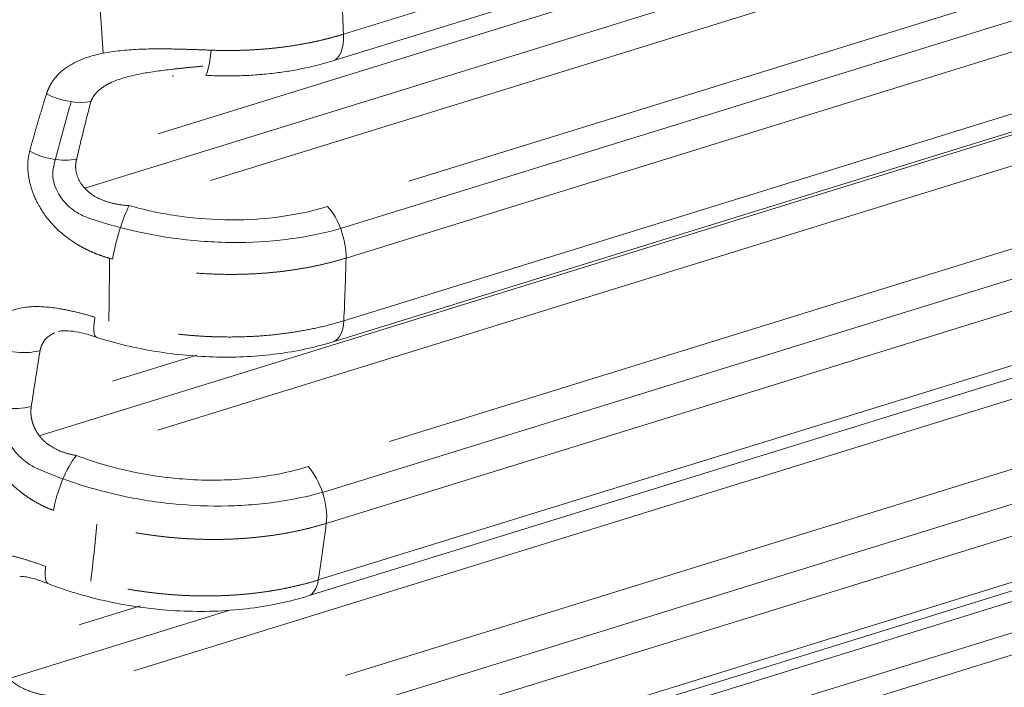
# Model space of a CAD drawing. Header units: millimetres. Extents: x 25069 to 61396, y 8621 to 21558.
# Tile 690 of 700: x 60589 to 60624, y 15395 to 15419. Entities that reach past the tile are written whole.
import ezdxf

# ---------------------------------------------------------------- set-up
doc = ezdxf.new("R2010")
doc.units = ezdxf.units.MM
doc.layers.add('10', color=7, linetype='Continuous')

msp = doc.modelspace()

# ---------------------------------------------------------------- linework, layer by layer
at = {"layer": '10', "color": 7, "linetype": 'Continuous', "lineweight": 20}
for p, q in [((60600.16, 15417.346), (60679.309, 15441.84)), ((60600.535, 15418.287), (60676.494, 15441.794)), ((60591.415, 15412.858), (60677.477, 15439.491)), ((60594, 15414.78), (60674.59, 15439.72)), ((60674.891, 15437.592), (60595.844, 15413.13)), ((60600.434, 15411.435), (60678.943, 15435.731)), ((60602.838, 15413.103), (60675.822, 15435.689)), ((60676.145, 15433.766), (60600.625, 15410.396)), ((60600.171, 15407.444), (60678.805, 15431.778)), ((60600.545, 15408.187), (60675.98, 15431.531)), ((60676.26, 15430.886), (60589.813, 15404.134)), ((60673.674, 15428.988), (60593.987, 15404.328)), ((60599.797, 15402.134), (60678.059, 15426.353)), ((60602.155, 15403.934), (60674.916, 15426.45)), ((60675.22, 15424.343), (60599.928, 15401.043)), ((60599.289, 15398.485), (60677.784, 15422.776)), ((60599.646, 15399.048), (60674.938, 15422.348)), ((60672.458, 15420.383), (60593.15, 15395.841)), ((60598.606, 15393.828), (60676.669, 15417.986)), ((60600.603, 15395.684), (60673.505, 15418.244)), ((60594.549, 15416.82), (60594.499, 15416.804)), ((60673.78, 15415.972), (60598.346, 15392.628)), ((60597.539, 15390.445), (60676.257, 15414.805)), ((60597.861, 15390.848), (60673.381, 15414.218)), ((60588.572, 15387.294), (60673.827, 15413.678)), ((60671.241, 15411.779), (60594.19, 15387.934)), ((60598.16, 15388.378), (60671.575, 15411.097)), ((60592.397, 15406.056), (60595.36, 15406.973)), ((60588.747, 15395.576), (60596.496, 15397.974)), ((60591.216, 15397.463), (60593.383, 15398.133))]:
    msp.add_line(p, q, dxfattribs=at)
for centre, major_axis, ratio, start_param, end_param in [((60550.452, 15440.792), (-22.616, 73.081), 0.481571, 4.245393, 5.345419), ((60558.824, 15443.383), (-22.616, 73.081), 0.481571, 4.217913, 4.252782), ((60599.717, 15418.779), (-0.443, 1.433), 0.481571, 3.137177, 4.217913), ((60595.747, 15418.336), (0.081, 1.498), 0.110835, 3.135353, 4.296672), ((60590.829, 15416.767), (-1.45, 0.384), 0.548461, 1.168953, 2.295131), ((60590.331, 15414.743), (-1.462, 0.335), 0.568233, 1.080663, 2.276657), ((60592.812, 15411.07), (-0.402, -1.445), 0.165604, 3.812497, 5.272069), ((60599.805, 15411.042), (0.443, -1.433), 0.481571, 0.960065, 2.366793), ((60550.452, 15440.792), (-22.616, 73.081), 0.481571, 4.107223, 4.140407), ((60558.824, 15443.383), (-22.616, 73.081), 0.481571, 4.067958, 4.101657), ((60592.275, 15409.034), (0.452, 1.43), 0.208028, 2.165482, 3.144197), ((60599.727, 15408.877), (-0.443, 1.433), 0.481571, 3.140106, 4.067958), ((60589.039, 15407.985), (-1.48, 0.242), 0.602455, 0.885133, 2.239511), ((60588.727, 15406.019), (-1.483, 0.228), 0.607186, 0.855871, 2.233767), ((60590.954, 15402.267), (-0.535, -1.401), 0.275257, 3.833162, 5.394616), ((60599.122, 15401.873), (0.443, -1.433), 0.481571, 0.812664, 2.366793), ((60550.452, 15440.792), (-22.616, 73.081), 0.481571, 3.963457, 3.995921), ((60558.824, 15443.383), (-22.616, 73.081), 0.481571, 3.920922, 3.954256), ((60590.678, 15400.311), (0.535, 1.401), 0.275257, 2.271707, 3.142829), ((60598.846, 15399.918), (-0.443, 1.433), 0.481571, 3.141282, 3.920922)]:
    msp.add_ellipse(centre, major_axis=major_axis, ratio=ratio, start_param=start_param, end_param=end_param, dxfattribs=at)
for points, knots in [([(60595.866, 15417.723), (60595.882, 15417.722), (60595.913, 15417.721), (60595.96, 15417.72), (60596.007, 15417.718), (60596.053, 15417.717), (60596.1, 15417.716), (60596.147, 15417.715), (60596.193, 15417.714), (60596.24, 15417.713), (60596.287, 15417.713), (60596.333, 15417.712), (60596.38, 15417.712), (60596.426, 15417.712), (60596.473, 15417.712), (60596.519, 15417.712), (60596.565, 15417.712), (60596.612, 15417.712), (60596.658, 15417.713), (60596.704, 15417.714), (60596.75, 15417.714), (60596.797, 15417.715), (60596.843, 15417.716), (60596.889, 15417.717), (60596.935, 15417.719), (60596.981, 15417.72), (60597.027, 15417.722), (60597.073, 15417.723), (60597.118, 15417.725), (60597.164, 15417.727), (60597.21, 15417.729), (60597.255, 15417.731), (60597.301, 15417.734), (60597.347, 15417.736), (60597.392, 15417.739), (60597.438, 15417.742), (60597.483, 15417.744), (60597.528, 15417.747), (60597.573, 15417.751), (60597.619, 15417.754), (60597.664, 15417.757), (60597.709, 15417.761), (60597.754, 15417.764), (60597.799, 15417.768), (60597.844, 15417.772), (60597.888, 15417.776), (60597.933, 15417.78), (60597.978, 15417.785), (60598.022, 15417.789), (60598.067, 15417.794), (60598.111, 15417.798), (60598.156, 15417.803), (60598.2, 15417.808), (60598.244, 15417.813), (60598.288, 15417.818), (60598.333, 15417.824), (60598.377, 15417.829), (60598.42, 15417.835), (60598.464, 15417.841), (60598.508, 15417.846), (60598.552, 15417.852), (60598.595, 15417.859), (60598.639, 15417.865), (60598.682, 15417.871), (60598.726, 15417.878), (60598.769, 15417.884), (60598.812, 15417.891), (60598.855, 15417.898), (60598.898, 15417.905), (60598.941, 15417.912), (60598.984, 15417.919), (60599.026, 15417.927), (60599.069, 15417.934), (60599.112, 15417.942), (60599.154, 15417.95), (60599.196, 15417.958), (60599.239, 15417.966), (60599.281, 15417.974), (60599.323, 15417.982), (60599.365, 15417.99), (60599.407, 15417.999), (60599.448, 15418.008), (60599.49, 15418.016), (60599.532, 15418.025), (60599.573, 15418.034), (60599.614, 15418.043), (60599.656, 15418.053), (60599.697, 15418.062), (60599.738, 15418.072), (60599.779, 15418.081), (60599.819, 15418.091), (60599.86, 15418.101), (60599.901, 15418.111), (60599.941, 15418.121), (60599.982, 15418.131), (60600.022, 15418.142), (60600.062, 15418.152), (60600.102, 15418.163), (60600.142, 15418.173), (60600.182, 15418.184), (60600.221, 15418.195), (60600.261, 15418.206), (60600.3, 15418.217), (60600.34, 15418.229), (60600.379, 15418.24), (60600.418, 15418.252), (60600.457, 15418.263), (60600.496, 15418.275), (60600.522, 15418.283), (60600.535, 15418.287)], [0, 0, 0, 0, 0.00945, 0.018899, 0.028344, 0.037788, 0.047229, 0.056668, 0.066104, 0.075538, 0.08497, 0.0944, 0.103828, 0.113253, 0.122676, 0.132096, 0.141515, 0.150931, 0.160345, 0.169757, 0.179167, 0.188574, 0.19798, 0.207383, 0.216784, 0.226183, 0.23558, 0.244975, 0.254367, 0.263758, 0.273146, 0.282533, 0.291917, 0.3013, 0.31068, 0.320058, 0.329435, 0.338809, 0.348181, 0.357552, 0.36692, 0.376286, 0.385651, 0.395014, 0.404374, 0.413733, 0.42309, 0.432445, 0.441798, 0.451149, 0.460498, 0.469846, 0.479192, 0.488536, 0.497878, 0.507218, 0.516556, 0.525893, 0.535228, 0.544561, 0.553893, 0.563223, 0.572551, 0.581877, 0.591202, 0.600525, 0.609846, 0.619166, 0.628484, 0.6378, 0.647115, 0.656428, 0.66574, 0.67505, 0.684359, 0.693665, 0.702971, 0.712275, 0.721577, 0.730878, 0.740177, 0.749475, 0.758771, 0.768066, 0.77736, 0.786652, 0.795942, 0.805231, 0.814519, 0.823805, 0.83309, 0.842374, 0.851656, 0.860937, 0.870217, 0.879495, 0.888772, 0.898048, 0.907323, 0.916596, 0.925868, 0.935139, 0.944408, 0.953676, 0.962943, 0.972209, 0.981474, 0.990738, 1, 1, 1, 1]), ([(60590.068, 15416.185), (60590.071, 15416.192), (60590.075, 15416.205), (60590.081, 15416.224), (60590.088, 15416.243), (60590.095, 15416.262), (60590.102, 15416.281), (60590.109, 15416.3), (60590.117, 15416.319), (60590.125, 15416.337), (60590.132, 15416.356), (60590.141, 15416.374), (60590.149, 15416.392), (60590.158, 15416.411), (60590.166, 15416.429), (60590.175, 15416.446), (60590.185, 15416.464), (60590.194, 15416.482), (60590.204, 15416.499), (60590.213, 15416.517), (60590.224, 15416.534), (60590.234, 15416.552), (60590.244, 15416.569), (60590.255, 15416.586), (60590.266, 15416.603), (60590.277, 15416.619), (60590.288, 15416.636), (60590.3, 15416.653), (60590.312, 15416.669), (60590.324, 15416.685), (60590.336, 15416.702), (60590.348, 15416.718), (60590.361, 15416.734), (60590.374, 15416.75), (60590.387, 15416.766), (60590.4, 15416.781), (60590.446, 15416.835), (60590.531, 15416.922), (60590.662, 15417.036), (60590.808, 15417.141), (60591.008, 15417.263), (60591.276, 15417.392), (60591.626, 15417.514), (60592.016, 15417.611), (60592.393, 15417.674), (60592.745, 15417.716), (60593.066, 15417.742), (60593.406, 15417.759), (60593.763, 15417.769), (60594.077, 15417.77), (60594.343, 15417.768), (60594.555, 15417.765), (60594.774, 15417.76), (60594.949, 15417.755), (60595.078, 15417.751), (60595.16, 15417.748), (60595.243, 15417.746), (60595.327, 15417.743), (60595.413, 15417.74), (60595.501, 15417.736), (60595.59, 15417.733), (60595.681, 15417.73), (60595.773, 15417.726), (60595.835, 15417.724), (60595.866, 15417.723)], [0, 0, 0, 0, 0.003538, 0.007075, 0.010612, 0.014149, 0.017687, 0.021225, 0.024766, 0.028307, 0.031851, 0.035397, 0.038947, 0.042499, 0.046055, 0.049615, 0.053179, 0.056748, 0.060322, 0.063901, 0.067486, 0.071078, 0.074676, 0.07828, 0.081892, 0.085512, 0.089139, 0.092775, 0.096419, 0.100072, 0.103734, 0.107406, 0.111088, 0.114781, 0.118484, 0.122197, 0.125922, 0.156551, 0.187622, 0.2193, 0.251739, 0.310231, 0.370971, 0.434587, 0.501633, 0.547564, 0.595412, 0.645285, 0.697284, 0.751497, 0.781124, 0.811636, 0.843044, 0.875354, 0.886801, 0.898473, 0.910371, 0.922495, 0.934845, 0.947422, 0.960225, 0.973256, 0.986514, 1, 1, 1, 1]), ([(60595.581, 15417.163), (60595.563, 15417.161), (60595.526, 15417.157), (60595.471, 15417.152), (60595.416, 15417.146), (60595.361, 15417.141), (60595.307, 15417.135), (60595.253, 15417.13), (60595.199, 15417.125), (60595.145, 15417.119), (60595.091, 15417.114), (60595.038, 15417.108), (60594.984, 15417.103), (60594.931, 15417.097), (60594.878, 15417.092), (60594.826, 15417.086), (60594.773, 15417.081), (60594.721, 15417.075), (60594.669, 15417.07), (60594.617, 15417.064), (60594.566, 15417.058), (60594.435, 15417.044), (60594.228, 15417.019), (60593.95, 15416.983), (60593.683, 15416.943), (60593.409, 15416.895), (60593.132, 15416.838), (60592.855, 15416.768), (60592.601, 15416.689), (60592.432, 15416.622), (60592.334, 15416.577), (60592.299, 15416.561), (60592.265, 15416.544), (60592.232, 15416.526), (60592.199, 15416.508), (60592.167, 15416.49), (60592.136, 15416.472), (60592.105, 15416.453), (60592.075, 15416.434), (60592.047, 15416.414), (60592.018, 15416.394), (60591.991, 15416.374), (60591.964, 15416.353), (60591.939, 15416.332), (60591.914, 15416.311), (60591.89, 15416.289), (60591.866, 15416.267), (60591.844, 15416.244), (60591.822, 15416.221), (60591.802, 15416.198), (60591.782, 15416.174), (60591.763, 15416.15), (60591.745, 15416.126), (60591.728, 15416.101), (60591.711, 15416.076), (60591.696, 15416.05), (60591.681, 15416.024), (60591.668, 15415.998), (60591.655, 15415.971), (60591.643, 15415.945), (60591.636, 15415.926), (60591.633, 15415.917)], [0, 0, 0, 0, 0.01306, 0.026055, 0.038985, 0.051851, 0.064653, 0.077392, 0.090066, 0.102677, 0.115225, 0.12771, 0.140132, 0.152492, 0.164789, 0.177024, 0.189197, 0.201309, 0.213359, 0.225348, 0.237276, 0.249144, 0.315943, 0.37977, 0.440688, 0.498766, 0.567582, 0.631963, 0.692149, 0.748431, 0.757557, 0.766593, 0.77554, 0.784401, 0.793177, 0.801872, 0.810486, 0.819023, 0.827484, 0.835872, 0.84419, 0.852439, 0.860623, 0.868744, 0.876805, 0.884808, 0.892757, 0.900654, 0.908502, 0.916304, 0.924064, 0.931783, 0.939466, 0.947116, 0.954735, 0.962327, 0.969896, 0.977444, 0.984975, 0.992493, 1, 1, 1, 1]), ([(60589.474, 15414.168), (60589.484, 15414.204), (60589.504, 15414.275), (60589.533, 15414.383), (60589.563, 15414.49), (60589.593, 15414.597), (60589.624, 15414.703), (60589.654, 15414.81), (60589.685, 15414.917), (60589.715, 15415.023), (60589.746, 15415.129), (60589.778, 15415.236), (60589.809, 15415.342), (60589.841, 15415.448), (60589.873, 15415.553), (60589.905, 15415.659), (60589.937, 15415.764), (60589.969, 15415.87), (60590.002, 15415.975), (60590.035, 15416.08), (60590.057, 15416.15), (60590.068, 15416.185)], [0, 0, 0, 0, 0.053369, 0.106654, 0.159855, 0.212973, 0.266008, 0.31896, 0.37183, 0.424619, 0.477325, 0.529951, 0.582496, 0.634961, 0.687346, 0.739651, 0.791878, 0.844025, 0.896095, 0.948086, 1, 1, 1, 1]), ([(60590.32, 15413.64), (60590.494, 15414.329), (60590.68, 15415.021), (60590.9, 15415.78), (60590.919, 15415.844), (60590.938, 15415.908)], [0, 0, 0, 0, 0.916288, 0.916288, 1, 1, 1, 1]), ([(60592.395, 15410.359), (60592.384, 15410.362), (60592.36, 15410.368), (60592.326, 15410.378), (60592.291, 15410.387), (60592.256, 15410.397), (60592.222, 15410.407), (60592.188, 15410.418), (60592.154, 15410.428), (60592.12, 15410.439), (60592.087, 15410.45), (60592.054, 15410.461), (60592.021, 15410.472), (60591.988, 15410.484), (60591.955, 15410.495), (60591.923, 15410.507), (60591.89, 15410.519), (60591.858, 15410.531), (60591.826, 15410.544), (60591.795, 15410.556), (60591.763, 15410.569), (60591.732, 15410.582), (60591.701, 15410.595), (60591.67, 15410.609), (60591.639, 15410.622), (60591.609, 15410.636), (60591.578, 15410.65), (60591.548, 15410.664), (60591.518, 15410.678), (60591.489, 15410.692), (60591.459, 15410.707), (60591.43, 15410.722), (60591.401, 15410.737), (60591.372, 15410.752), (60591.343, 15410.767), (60591.314, 15410.782), (60591.286, 15410.798), (60591.258, 15410.814), (60591.23, 15410.83), (60591.202, 15410.846), (60591.175, 15410.862), (60591.054, 15410.934), (60590.85, 15411.07), (60590.578, 15411.287), (60590.334, 15411.52), (60590.136, 15411.746), (60589.978, 15411.956), (60589.854, 15412.147), (60589.752, 15412.328), (60589.669, 15412.497), (60589.603, 15412.653), (60589.546, 15412.809), (60589.499, 15412.966), (60589.46, 15413.124), (60589.432, 15413.282), (60589.414, 15413.438), (60589.407, 15413.556), (60589.406, 15413.635), (60589.407, 15413.678), (60589.408, 15413.721), (60589.41, 15413.763), (60589.412, 15413.805), (60589.416, 15413.847), (60589.42, 15413.888), (60589.426, 15413.929), (60589.432, 15413.97), (60589.439, 15414.01), (60589.446, 15414.05), (60589.455, 15414.09), (60589.464, 15414.129), (60589.471, 15414.155), (60589.474, 15414.168)], [0, 0, 0, 0, 0.00671, 0.013393, 0.020051, 0.026683, 0.03329, 0.039871, 0.046427, 0.052959, 0.059466, 0.065948, 0.072407, 0.078841, 0.085252, 0.09164, 0.098004, 0.104346, 0.110665, 0.116961, 0.123236, 0.129488, 0.135719, 0.141928, 0.148117, 0.154284, 0.160431, 0.166558, 0.172664, 0.178751, 0.184818, 0.190866, 0.196895, 0.202906, 0.208898, 0.214872, 0.220828, 0.226767, 0.232688, 0.238592, 0.24448, 0.250352, 0.316066, 0.379328, 0.440661, 0.500638, 0.542892, 0.584343, 0.625255, 0.656976, 0.688283, 0.719322, 0.750243, 0.781764, 0.813007, 0.844146, 0.875355, 0.884266, 0.893161, 0.902041, 0.910912, 0.919778, 0.928643, 0.93751, 0.946384, 0.955269, 0.964169, 0.973089, 0.982031, 0.991, 1, 1, 1, 1]), ([(60591.134, 15413.893), (60591.133, 15413.888), (60591.13, 15413.879), (60591.126, 15413.864), (60591.122, 15413.849), (60591.118, 15413.835), (60591.115, 15413.82), (60591.112, 15413.805), (60591.109, 15413.79), (60591.106, 15413.775), (60591.104, 15413.76), (60591.102, 15413.745), (60591.1, 15413.73), (60591.098, 15413.714), (60591.097, 15413.699), (60591.096, 15413.684), (60591.095, 15413.668), (60591.094, 15413.653), (60591.094, 15413.637), (60591.094, 15413.622), (60591.094, 15413.606), (60591.094, 15413.591), (60591.095, 15413.575), (60591.096, 15413.559), (60591.097, 15413.543), (60591.101, 15413.501), (60591.111, 15413.433), (60591.135, 15413.339), (60591.167, 15413.246), (60591.22, 15413.127), (60591.305, 15412.985), (60591.435, 15412.829), (60591.592, 15412.688), (60591.724, 15412.599), (60591.816, 15412.546), (60591.86, 15412.523), (60591.905, 15412.5), (60591.952, 15412.478), (60592, 15412.457), (60592.048, 15412.437), (60592.098, 15412.417), (60592.149, 15412.399), (60592.202, 15412.382), (60592.255, 15412.365), (60592.31, 15412.35), (60592.365, 15412.335), (60592.422, 15412.321), (60592.479, 15412.309), (60592.538, 15412.297), (60592.598, 15412.286), (60592.659, 15412.277), (60592.721, 15412.268), (60592.783, 15412.26), (60592.847, 15412.253), (60592.912, 15412.248), (60592.956, 15412.245), (60592.977, 15412.243)], [0, 0, 0, 0, 0.005993, 0.011981, 0.017963, 0.02394, 0.029912, 0.035881, 0.041847, 0.04781, 0.053771, 0.05973, 0.065688, 0.071646, 0.077604, 0.083563, 0.089523, 0.095485, 0.10145, 0.107417, 0.113388, 0.119363, 0.125343, 0.131328, 0.137318, 0.143315, 0.179135, 0.214794, 0.250411, 0.28611, 0.355193, 0.42528, 0.497176, 0.571626, 0.588469, 0.605526, 0.622805, 0.64031, 0.658049, 0.676027, 0.694249, 0.71272, 0.731446, 0.750432, 0.769681, 0.789199, 0.80899, 0.829057, 0.849406, 0.870038, 0.890959, 0.912171, 0.933678, 0.955483, 0.97759, 1, 1, 1, 1]), ([(60591.559, 15411.804), (60591.417, 15411.853), (60591.279, 15411.917), (60590.958, 15412.113), (60590.785, 15412.262), (60590.574, 15412.526), (60590.513, 15412.618), (60590.411, 15412.813), (60590.369, 15412.916), (60590.282, 15413.221), (60590.273, 15413.429), (60590.316, 15413.622), (60590.318, 15413.631), (60590.32, 15413.64)], [0, 0, 0, 0, 0.183982, 0.183982, 0.451546, 0.451546, 0.585328, 0.585328, 0.719109, 0.719109, 0.986673, 0.986673, 1, 1, 1, 1]), ([(60592.977, 15412.243), (60593.27, 15412.162), (60593.566, 15412.09), (60594.164, 15411.966), (60594.467, 15411.914), (60595.379, 15411.788), (60595.982, 15411.745), (60597.181, 15411.739), (60597.78, 15411.779), (60598.914, 15411.938), (60599.456, 15412.056), (60599.971, 15412.216)], [0, 0, 0, 0, 0.125, 0.125, 0.25, 0.25, 0.5, 0.5, 0.75, 0.75, 1, 1, 1, 1]), ([(60591.559, 15411.804), (60591.852, 15411.704), (60592.152, 15411.612), (60593.093, 15411.352), (60593.736, 15411.216), (60594.714, 15411.071), (60595.042, 15411.033), (60595.702, 15410.976), (60596.035, 15410.957), (60597.017, 15410.934), (60597.659, 15410.959), (60598.6, 15411.059), (60598.911, 15411.103), (60599.52, 15411.211), (60599.816, 15411.275), (60600.214, 15411.376), (60600.324, 15411.406), (60600.433, 15411.437)], [0, 0, 0, 0, 0.102826, 0.102826, 0.316736, 0.316736, 0.423692, 0.423692, 0.530647, 0.530647, 0.744557, 0.744557, 0.851513, 0.851513, 0.958468, 0.958468, 1, 1, 1, 1]), ([(60600.625, 15410.396), (60600.611, 15410.391), (60600.583, 15410.383), (60600.54, 15410.37), (60600.498, 15410.357), (60600.455, 15410.344), (60600.412, 15410.332), (60600.369, 15410.32), (60600.326, 15410.308), (60600.283, 15410.296), (60600.24, 15410.284), (60600.196, 15410.272), (60600.153, 15410.261), (60600.109, 15410.249), (60600.065, 15410.238), (60600.021, 15410.227), (60599.977, 15410.216), (60599.933, 15410.205), (60599.888, 15410.194), (60599.844, 15410.184), (60599.799, 15410.173), (60599.755, 15410.163), (60599.71, 15410.153), (60599.665, 15410.143), (60599.62, 15410.133), (60599.574, 15410.123), (60599.529, 15410.114), (60599.484, 15410.104), (60599.438, 15410.095), (60599.392, 15410.086), (60599.347, 15410.077), (60599.301, 15410.068), (60599.255, 15410.06), (60599.209, 15410.051), (60599.162, 15410.043), (60599.116, 15410.035), (60599.07, 15410.027), (60599.023, 15410.019), (60598.976, 15410.011), (60598.93, 15410.004), (60598.883, 15409.996), (60598.836, 15409.989), (60598.789, 15409.982), (60598.742, 15409.975), (60598.694, 15409.968), (60598.647, 15409.961), (60598.6, 15409.955), (60598.552, 15409.948), (60598.505, 15409.942), (60598.457, 15409.936), (60598.409, 15409.93), (60598.361, 15409.924), (60598.313, 15409.919), (60598.265, 15409.913), (60598.217, 15409.908), (60598.169, 15409.903), (60598.12, 15409.898), (60598.072, 15409.893), (60598.024, 15409.888), (60597.975, 15409.884), (60597.926, 15409.879), (60597.878, 15409.875), (60597.829, 15409.871), (60597.78, 15409.867), (60597.731, 15409.864), (60597.682, 15409.86), (60597.633, 15409.856), (60597.584, 15409.853), (60597.535, 15409.85), (60597.485, 15409.847), (60597.436, 15409.844), (60597.387, 15409.842), (60597.337, 15409.839), (60597.288, 15409.837), (60597.238, 15409.835), (60597.188, 15409.833), (60597.139, 15409.831), (60597.089, 15409.829), (60597.039, 15409.827), (60596.989, 15409.826), (60596.939, 15409.825), (60596.889, 15409.824), (60596.839, 15409.823), (60596.789, 15409.822), (60596.739, 15409.821), (60596.689, 15409.821), (60596.625, 15409.821), (60596.548, 15409.821), (60596.458, 15409.821), (60596.367, 15409.822), (60596.276, 15409.823), (60596.185, 15409.825), (60596.093, 15409.828), (60596.002, 15409.831), (60595.91, 15409.834), (60595.819, 15409.838), (60595.727, 15409.843), (60595.635, 15409.848), (60595.542, 15409.853), (60595.45, 15409.86), (60595.388, 15409.864), (60595.356, 15409.866), (60595.355, 15409.867)], [0, 0, 0, 0, 0.008993, 0.017988, 0.026983, 0.03598, 0.044977, 0.053976, 0.062976, 0.071977, 0.080979, 0.089982, 0.098987, 0.107992, 0.116999, 0.126006, 0.135015, 0.144025, 0.153037, 0.162049, 0.171063, 0.180077, 0.189093, 0.19811, 0.207129, 0.216148, 0.225169, 0.234191, 0.243214, 0.252238, 0.261263, 0.27029, 0.279318, 0.288347, 0.297378, 0.306409, 0.315442, 0.324476, 0.333512, 0.342548, 0.351586, 0.360625, 0.369666, 0.378707, 0.38775, 0.396795, 0.40584, 0.414887, 0.423935, 0.432985, 0.442035, 0.451087, 0.460141, 0.469195, 0.478251, 0.487309, 0.496367, 0.505427, 0.514489, 0.523551, 0.532615, 0.541681, 0.550747, 0.559815, 0.568885, 0.577956, 0.587028, 0.596101, 0.605176, 0.614253, 0.62333, 0.63241, 0.64149, 0.650572, 0.659655, 0.66874, 0.677826, 0.686914, 0.696003, 0.705093, 0.714185, 0.723279, 0.732373, 0.741469, 0.750567, 0.759666, 0.768767, 0.785142, 0.801534, 0.817941, 0.834365, 0.850804, 0.867259, 0.88373, 0.900217, 0.91672, 0.933239, 0.949775, 0.966326, 0.982893, 0.999477, 1, 1, 1, 1]), ([(60587.988, 15407.448), (60587.99, 15407.454), (60587.992, 15407.467), (60587.996, 15407.486), (60587.999, 15407.504), (60588.003, 15407.523), (60588.008, 15407.541), (60588.012, 15407.559), (60588.016, 15407.577), (60588.021, 15407.595), (60588.026, 15407.613), (60588.031, 15407.631), (60588.036, 15407.648), (60588.041, 15407.666), (60588.047, 15407.683), (60588.052, 15407.7), (60588.058, 15407.717), (60588.064, 15407.734), (60588.07, 15407.751), (60588.076, 15407.768), (60588.083, 15407.784), (60588.089, 15407.801), (60588.096, 15407.817), (60588.103, 15407.833), (60588.11, 15407.849), (60588.118, 15407.865), (60588.125, 15407.881), (60588.133, 15407.896), (60588.141, 15407.912), (60588.148, 15407.927), (60588.173, 15407.973), (60588.217, 15408.046), (60588.286, 15408.141), (60588.363, 15408.229), (60588.474, 15408.333), (60588.628, 15408.444), (60588.837, 15408.547), (60589.073, 15408.621), (60589.311, 15408.663), (60589.542, 15408.683), (60589.761, 15408.687), (60589.992, 15408.677), (60590.236, 15408.654), (60590.425, 15408.627), (60590.551, 15408.607), (60590.611, 15408.596), (60590.671, 15408.585), (60590.732, 15408.574), (60590.793, 15408.562), (60590.855, 15408.549), (60590.917, 15408.536), (60590.98, 15408.522), (60591.043, 15408.507), (60591.107, 15408.492), (60591.171, 15408.477), (60591.236, 15408.46), (60591.302, 15408.444), (60591.368, 15408.426), (60591.434, 15408.408), (60591.501, 15408.39), (60591.569, 15408.371), (60591.637, 15408.351), (60591.706, 15408.331), (60591.752, 15408.317), (60591.775, 15408.31)], [0, 0, 0, 0, 0.004323, 0.008642, 0.01296, 0.017275, 0.021588, 0.0259, 0.030211, 0.034522, 0.038833, 0.043144, 0.047456, 0.05177, 0.056085, 0.060403, 0.064723, 0.069047, 0.073374, 0.077705, 0.08204, 0.08638, 0.090726, 0.095077, 0.099434, 0.103798, 0.108169, 0.112547, 0.116933, 0.121327, 0.125729, 0.15659, 0.187587, 0.218858, 0.250534, 0.311119, 0.372436, 0.435241, 0.50024, 0.548296, 0.597123, 0.64694, 0.697958, 0.750372, 0.762259, 0.774196, 0.786187, 0.798233, 0.810337, 0.822499, 0.834722, 0.847008, 0.859359, 0.871776, 0.884262, 0.896818, 0.909445, 0.922147, 0.934924, 0.947778, 0.960711, 0.973725, 0.98682, 1, 1, 1, 1]), ([(60594.715, 15407.712), (60594.719, 15407.712), (60594.74, 15407.71), (60594.775, 15407.706), (60594.823, 15407.701), (60594.87, 15407.696), (60594.917, 15407.691), (60594.964, 15407.687), (60595.011, 15407.682), (60595.058, 15407.678), (60595.105, 15407.674), (60595.152, 15407.67), (60595.199, 15407.666), (60595.246, 15407.662), (60595.293, 15407.659), (60595.34, 15407.655), (60595.386, 15407.652), (60595.433, 15407.649), (60595.48, 15407.646), (60595.527, 15407.643), (60595.574, 15407.64), (60595.62, 15407.637), (60595.667, 15407.635), (60595.714, 15407.633), (60595.76, 15407.63), (60595.807, 15407.628), (60595.853, 15407.626), (60595.9, 15407.624), (60595.946, 15407.623), (60595.992, 15407.621), (60596.039, 15407.62), (60596.085, 15407.619), (60596.131, 15407.617), (60596.178, 15407.616), (60596.224, 15407.616), (60596.288, 15407.614), (60596.369, 15407.614), (60596.469, 15407.613), (60596.568, 15407.613), (60596.667, 15407.614), (60596.766, 15407.615), (60596.864, 15407.617), (60596.963, 15407.62), (60597.061, 15407.623), (60597.159, 15407.627), (60597.257, 15407.631), (60597.354, 15407.636), (60597.451, 15407.642), (60597.548, 15407.648), (60597.645, 15407.655), (60597.742, 15407.662), (60597.838, 15407.67), (60597.934, 15407.679), (60598.029, 15407.688), (60598.125, 15407.698), (60598.22, 15407.708), (60598.314, 15407.72), (60598.408, 15407.731), (60598.502, 15407.744), (60598.596, 15407.756), (60598.689, 15407.77), (60598.782, 15407.784), (60598.874, 15407.799), (60598.966, 15407.814), (60599.058, 15407.83), (60599.149, 15407.846), (60599.24, 15407.863), (60599.33, 15407.881), (60599.42, 15407.899), (60599.51, 15407.918), (60599.599, 15407.937), (60599.687, 15407.957), (60599.775, 15407.977), (60599.863, 15407.998), (60599.95, 15408.02), (60600.037, 15408.042), (60600.123, 15408.065), (60600.208, 15408.088), (60600.293, 15408.112), (60600.378, 15408.136), (60600.462, 15408.161), (60600.518, 15408.178), (60600.545, 15408.187)], [0, 0, 0, 0, 0.002198, 0.009893, 0.017584, 0.025271, 0.032954, 0.040632, 0.048307, 0.055977, 0.063643, 0.071305, 0.078963, 0.086617, 0.094267, 0.101912, 0.109554, 0.117191, 0.124824, 0.132453, 0.140078, 0.147699, 0.155316, 0.162929, 0.170537, 0.178142, 0.185742, 0.193338, 0.200931, 0.208519, 0.216103, 0.223683, 0.231258, 0.23883, 0.246398, 0.253961, 0.270287, 0.286607, 0.302922, 0.319232, 0.335538, 0.351838, 0.368133, 0.384424, 0.40071, 0.41699, 0.433266, 0.449537, 0.465803, 0.482064, 0.498321, 0.514573, 0.53082, 0.547062, 0.563299, 0.579532, 0.59576, 0.611984, 0.628203, 0.644417, 0.660626, 0.676831, 0.693032, 0.709228, 0.725419, 0.741606, 0.757788, 0.773966, 0.79014, 0.806309, 0.822474, 0.838634, 0.85479, 0.870941, 0.887089, 0.903232, 0.91937, 0.935505, 0.951635, 0.967761, 0.983882, 1, 1, 1, 1]), ([(60590.365, 15407.763), (60590.318, 15407.744), (60590.23, 15407.7), (60590.145, 15407.641), (60590.097, 15407.6), (60590.078, 15407.582), (60590.06, 15407.565), (60590.042, 15407.546), (60590.025, 15407.527), (60590.008, 15407.508), (60589.992, 15407.487), (60589.977, 15407.466), (60589.963, 15407.445), (60589.949, 15407.423), (60589.935, 15407.4), (60589.923, 15407.376), (60589.911, 15407.352), (60589.899, 15407.327), (60589.889, 15407.302), (60589.879, 15407.276), (60589.87, 15407.249), (60589.862, 15407.221), (60589.854, 15407.193), (60589.848, 15407.165), (60589.844, 15407.145), (60589.842, 15407.135)], [0, 0, 0, 0, 0.16551, 0.33079, 0.361086, 0.391504, 0.422049, 0.452727, 0.483545, 0.514508, 0.545622, 0.576892, 0.608323, 0.639922, 0.671693, 0.703642, 0.735774, 0.768094, 0.800606, 0.833317, 0.86623, 0.89935, 0.932682, 0.966231, 1, 1, 1, 1]), ([(60590.483, 15407.805), (60590.547, 15407.823), (60590.697, 15407.846), (60591.136, 15407.806), (60591.521, 15407.71), (60591.823, 15407.603)], [0, 0, 0, 0, 0.208274, 0.441427, 1, 1, 1, 1]), ([(60591.823, 15407.603), (60592.507, 15407.388), (60593.895, 15407.057), (60596.082, 15406.853), (60598.232, 15406.969), (60599.538, 15407.25), (60600.169, 15407.443)], [0, 0, 0, 0, 0.24814, 0.497973, 0.748038, 1, 1, 1, 1]), ([(60590.318, 15401.498), (60590.307, 15401.502), (60590.286, 15401.51), (60590.254, 15401.522), (60590.222, 15401.535), (60590.191, 15401.548), (60590.16, 15401.561), (60590.129, 15401.574), (60590.098, 15401.587), (60590.067, 15401.601), (60590.037, 15401.615), (60590.007, 15401.629), (60589.977, 15401.643), (60589.947, 15401.657), (60589.917, 15401.672), (60589.887, 15401.687), (60589.858, 15401.702), (60589.829, 15401.717), (60589.8, 15401.732), (60589.771, 15401.748), (60589.742, 15401.763), (60589.714, 15401.779), (60589.685, 15401.795), (60589.657, 15401.811), (60589.629, 15401.828), (60589.602, 15401.844), (60589.574, 15401.861), (60589.546, 15401.878), (60589.519, 15401.895), (60589.492, 15401.912), (60589.465, 15401.93), (60589.439, 15401.947), (60589.412, 15401.965), (60589.386, 15401.983), (60589.359, 15402.001), (60589.333, 15402.02), (60589.307, 15402.038), (60589.282, 15402.057), (60589.256, 15402.075), (60589.231, 15402.094), (60589.206, 15402.114), (60589.099, 15402.196), (60588.918, 15402.349), (60588.679, 15402.586), (60588.464, 15402.838), (60588.291, 15403.076), (60588.152, 15403.296), (60588.044, 15403.492), (60587.93, 15403.726), (60587.82, 15403.999), (60587.74, 15404.26), (60587.691, 15404.467), (60587.661, 15404.623), (60587.64, 15404.776), (60587.629, 15404.89), (60587.624, 15404.968), (60587.623, 15405.011), (60587.621, 15405.053), (60587.621, 15405.094), (60587.621, 15405.135), (60587.622, 15405.176), (60587.623, 15405.216), (60587.625, 15405.256), (60587.628, 15405.296), (60587.631, 15405.335), (60587.635, 15405.374), (60587.639, 15405.413), (60587.645, 15405.451), (60587.649, 15405.476), (60587.651, 15405.488)], [0, 0, 0, 0, 0.006609, 0.013196, 0.019763, 0.026309, 0.032834, 0.039339, 0.045825, 0.05229, 0.058737, 0.065164, 0.071572, 0.077962, 0.084333, 0.090687, 0.097023, 0.103341, 0.109642, 0.115926, 0.122193, 0.128445, 0.13468, 0.140899, 0.147103, 0.153292, 0.159465, 0.165625, 0.17177, 0.177901, 0.184018, 0.190122, 0.196212, 0.20229, 0.208356, 0.214409, 0.22045, 0.22648, 0.232499, 0.238506, 0.244503, 0.25049, 0.315492, 0.378506, 0.44001, 0.500509, 0.542763, 0.58433, 0.625425, 0.688291, 0.750082, 0.78172, 0.813043, 0.844191, 0.875309, 0.884281, 0.893228, 0.902154, 0.911063, 0.919959, 0.928844, 0.937723, 0.946599, 0.955476, 0.964358, 0.973247, 0.982148, 0.991065, 1, 1, 1, 1]), ([(60589.53, 15405.169), (60589.53, 15405.164), (60589.528, 15405.155), (60589.526, 15405.14), (60589.524, 15405.126), (60589.522, 15405.112), (60589.521, 15405.097), (60589.52, 15405.083), (60589.518, 15405.068), (60589.517, 15405.054), (60589.517, 15405.039), (60589.516, 15405.025), (60589.516, 15405.01), (60589.515, 15404.996), (60589.515, 15404.981), (60589.516, 15404.966), (60589.516, 15404.952), (60589.516, 15404.937), (60589.517, 15404.922), (60589.518, 15404.907), (60589.519, 15404.893), (60589.52, 15404.878), (60589.521, 15404.863), (60589.523, 15404.848), (60589.525, 15404.834), (60589.526, 15404.819), (60589.528, 15404.804), (60589.531, 15404.79), (60589.533, 15404.775), (60589.535, 15404.76), (60589.538, 15404.746), (60589.541, 15404.731), (60589.544, 15404.717), (60589.547, 15404.702), (60589.55, 15404.687), (60589.554, 15404.673), (60589.558, 15404.659), (60589.561, 15404.644), (60589.565, 15404.63), (60589.569, 15404.615), (60589.574, 15404.601), (60589.578, 15404.587), (60589.583, 15404.573), (60589.587, 15404.558), (60589.592, 15404.544), (60589.597, 15404.53), (60589.602, 15404.516), (60589.607, 15404.502), (60589.613, 15404.488), (60589.618, 15404.474), (60589.624, 15404.461), (60589.63, 15404.447), (60589.636, 15404.433), (60589.642, 15404.42), (60589.648, 15404.406), (60589.654, 15404.393), (60589.661, 15404.379), (60589.668, 15404.366), (60589.674, 15404.353), (60589.681, 15404.34), (60589.688, 15404.327), (60589.695, 15404.314), (60589.703, 15404.301), (60589.71, 15404.288), (60589.718, 15404.275), (60589.725, 15404.262), (60589.733, 15404.25), (60589.741, 15404.237), (60589.749, 15404.225), (60589.757, 15404.212), (60589.765, 15404.2), (60589.773, 15404.188), (60589.782, 15404.176), (60589.79, 15404.164), (60589.799, 15404.152), (60589.808, 15404.14), (60589.817, 15404.128), (60589.826, 15404.117), (60589.835, 15404.105), (60589.844, 15404.094), (60589.854, 15404.083), (60589.863, 15404.071), (60589.873, 15404.06), (60589.882, 15404.049), (60589.892, 15404.038), (60589.902, 15404.027), (60589.918, 15404.01), (60589.94, 15403.987), (60589.97, 15403.958), (60590, 15403.929), (60590.032, 15403.901), (60590.065, 15403.874), (60590.098, 15403.848), (60590.133, 15403.822), (60590.168, 15403.796), (60590.205, 15403.772), (60590.242, 15403.748), (60590.281, 15403.724), (60590.32, 15403.702), (60590.36, 15403.68), (60590.402, 15403.659), (60590.444, 15403.639), (60590.487, 15403.619), (60590.53, 15403.6), (60590.575, 15403.583), (60590.621, 15403.565), (60590.667, 15403.549), (60590.714, 15403.534), (60590.762, 15403.519), (60590.811, 15403.505), (60590.861, 15403.492), (60590.911, 15403.48), (60590.962, 15403.469), (60591.014, 15403.458), (60591.067, 15403.449), (60591.102, 15403.443), (60591.12, 15403.44)], [0, 0, 0, 0, 0.006576, 0.013131, 0.019665, 0.026179, 0.032671, 0.039144, 0.045596, 0.052027, 0.058439, 0.064831, 0.071203, 0.077555, 0.083888, 0.090202, 0.096496, 0.102772, 0.109028, 0.115266, 0.121485, 0.127686, 0.133869, 0.140033, 0.14618, 0.152308, 0.158419, 0.164513, 0.170589, 0.176648, 0.182691, 0.188716, 0.194725, 0.200717, 0.206694, 0.212654, 0.218598, 0.224526, 0.230439, 0.236336, 0.242219, 0.248086, 0.253938, 0.259776, 0.2656, 0.271409, 0.277204, 0.282985, 0.288752, 0.294506, 0.300247, 0.305975, 0.311689, 0.317391, 0.323081, 0.328758, 0.334423, 0.340076, 0.345718, 0.351348, 0.356967, 0.362575, 0.368172, 0.373758, 0.379334, 0.3849, 0.390456, 0.396002, 0.401538, 0.407066, 0.412584, 0.418093, 0.423594, 0.429086, 0.43457, 0.440046, 0.445514, 0.450975, 0.456429, 0.461875, 0.467315, 0.472748, 0.478175, 0.483596, 0.48901, 0.494419, 0.499823, 0.514995, 0.530272, 0.545661, 0.561167, 0.576794, 0.592549, 0.608435, 0.624459, 0.640624, 0.656936, 0.673399, 0.690017, 0.706795, 0.723737, 0.740846, 0.758127, 0.775584, 0.79322, 0.811039, 0.829045, 0.84724, 0.865628, 0.884212, 0.902995, 0.921981, 0.941171, 0.960569, 0.980178, 1, 1, 1, 1]), ([(60589.708, 15402.995), (60589.575, 15403.054), (60589.447, 15403.129), (60589.162, 15403.346), (60589.016, 15403.496), (60588.772, 15403.84), (60588.679, 15404.028), (60588.591, 15404.316), (60588.571, 15404.411), (60588.547, 15404.597), (60588.545, 15404.689), (60588.561, 15404.898), (60588.589, 15405.012), (60588.635, 15405.112)], [0, 0, 0, 0, 0.166264, 0.166264, 0.390622, 0.390622, 0.614979, 0.614979, 0.727158, 0.727158, 0.839337, 0.839337, 1, 1, 1, 1]), ([(60591.12, 15403.44), (60591.77, 15403.192), (60592.444, 15402.997), (60593.492, 15402.78), (60593.85, 15402.721), (60594.563, 15402.631), (60595.273, 15402.569), (60595.977, 15402.562), (60596.679, 15402.584), (60597.028, 15402.61), (60598.042, 15402.727), (60598.683, 15402.859), (60599.288, 15403.047)], [0, 0, 0, 0, 0.25, 0.25, 0.375, 0.375, 0.5, 0.625, 0.625, 0.75, 0.75, 1, 1, 1, 1]), ([(60589.708, 15402.995), (60590.107, 15402.816), (60590.52, 15402.653), (60591.557, 15402.299), (60592.179, 15402.129), (60593.133, 15401.93), (60593.454, 15401.873), (60594.104, 15401.778), (60594.434, 15401.74), (60595.411, 15401.657), (60596.055, 15401.642), (60597.011, 15401.678), (60597.328, 15401.7), (60597.955, 15401.765), (60598.261, 15401.808), (60598.986, 15401.933), (60599.398, 15402.026), (60599.796, 15402.138)], [0, 0, 0, 0, 0.130243, 0.130243, 0.314802, 0.314802, 0.407082, 0.407082, 0.499362, 0.499362, 0.683921, 0.683921, 0.776201, 0.776201, 0.86848, 0.86848, 1, 1, 1, 1]), ([(60599.928, 15401.043), (60599.915, 15401.039), (60599.888, 15401.03), (60599.847, 15401.018), (60599.805, 15401.006), (60599.764, 15400.994), (60599.723, 15400.981), (60599.681, 15400.97), (60599.64, 15400.958), (60599.598, 15400.946), (60599.556, 15400.935), (60599.514, 15400.923), (60599.471, 15400.912), (60599.429, 15400.901), (60599.387, 15400.89), (60599.344, 15400.879), (60599.301, 15400.868), (60599.258, 15400.858), (60599.215, 15400.847), (60599.172, 15400.837), (60599.129, 15400.827), (60599.085, 15400.817), (60599.042, 15400.807), (60598.998, 15400.797), (60598.954, 15400.788), (60598.911, 15400.778), (60598.867, 15400.769), (60598.822, 15400.76), (60598.778, 15400.751), (60598.734, 15400.742), (60598.689, 15400.733), (60598.645, 15400.724), (60598.6, 15400.716), (60598.555, 15400.708), (60598.51, 15400.699), (60598.465, 15400.691), (60598.42, 15400.684), (60598.375, 15400.676), (60598.329, 15400.668), (60598.284, 15400.661), (60598.238, 15400.653), (60598.192, 15400.646), (60598.146, 15400.639), (60598.101, 15400.632), (60598.055, 15400.625), (60598.008, 15400.619), (60597.962, 15400.612), (60597.916, 15400.606), (60597.869, 15400.6), (60597.823, 15400.594), (60597.776, 15400.588), (60597.729, 15400.582), (60597.683, 15400.577), (60597.636, 15400.571), (60597.589, 15400.566), (60597.542, 15400.561), (60597.494, 15400.556), (60597.447, 15400.551), (60597.4, 15400.546), (60597.352, 15400.542), (60597.305, 15400.538), (60597.257, 15400.533), (60597.209, 15400.529), (60597.161, 15400.525), (60597.114, 15400.522), (60597.066, 15400.518), (60597.018, 15400.514), (60596.969, 15400.511), (60596.921, 15400.508), (60596.873, 15400.505), (60596.825, 15400.502), (60596.776, 15400.499), (60596.728, 15400.497), (60596.679, 15400.495), (60596.63, 15400.492), (60596.582, 15400.49), (60596.533, 15400.488), (60596.484, 15400.486), (60596.435, 15400.485), (60596.386, 15400.483), (60596.337, 15400.482), (60596.288, 15400.481), (60596.239, 15400.48), (60596.189, 15400.479), (60596.14, 15400.478), (60596.091, 15400.478), (60596.041, 15400.478), (60595.992, 15400.477), (60595.942, 15400.477), (60595.893, 15400.477), (60595.843, 15400.478), (60595.794, 15400.478), (60595.744, 15400.479), (60595.694, 15400.479), (60595.644, 15400.48), (60595.594, 15400.481), (60595.544, 15400.483), (60595.495, 15400.484), (60595.445, 15400.485), (60595.394, 15400.487), (60595.344, 15400.489), (60595.294, 15400.491), (60595.244, 15400.493), (60595.194, 15400.495), (60595.144, 15400.498), (60595.093, 15400.501), (60595.043, 15400.503), (60594.993, 15400.506), (60594.943, 15400.509), (60594.892, 15400.513), (60594.842, 15400.516), (60594.791, 15400.52), (60594.741, 15400.524), (60594.69, 15400.527), (60594.64, 15400.532), (60594.589, 15400.536), (60594.539, 15400.54), (60594.488, 15400.545), (60594.438, 15400.549), (60594.387, 15400.554), (60594.337, 15400.559), (60594.286, 15400.565), (60594.235, 15400.57), (60594.185, 15400.576), (60594.134, 15400.581), (60594.083, 15400.587), (60594.033, 15400.593), (60593.982, 15400.599), (60593.931, 15400.606), (60593.881, 15400.612), (60593.83, 15400.619), (60593.779, 15400.626), (60593.729, 15400.633), (60593.678, 15400.64), (60593.628, 15400.647), (60593.577, 15400.654), (60593.526, 15400.662), (60593.476, 15400.67), (60593.425, 15400.678), (60593.374, 15400.686), (60593.324, 15400.694), (60593.273, 15400.703), (60593.236, 15400.709), (60593.216, 15400.712), (60593.213, 15400.713)], [0, 0, 0, 0, 0.006898, 0.0138, 0.020703, 0.02761, 0.034519, 0.04143, 0.048345, 0.055261, 0.062181, 0.069103, 0.076028, 0.082955, 0.089885, 0.096818, 0.103753, 0.110691, 0.117632, 0.124575, 0.131521, 0.138469, 0.14542, 0.152374, 0.15933, 0.166289, 0.173251, 0.180215, 0.187182, 0.194151, 0.201123, 0.208098, 0.215075, 0.222055, 0.229038, 0.236023, 0.243011, 0.250002, 0.256995, 0.263991, 0.270989, 0.27799, 0.284994, 0.292, 0.299009, 0.306021, 0.313035, 0.320052, 0.327071, 0.334093, 0.341118, 0.348145, 0.355175, 0.362208, 0.369243, 0.376281, 0.383321, 0.390364, 0.39741, 0.404459, 0.41151, 0.418563, 0.425619, 0.432678, 0.43974, 0.446804, 0.453871, 0.46094, 0.468012, 0.475087, 0.482164, 0.489244, 0.496327, 0.503412, 0.5105, 0.517591, 0.524684, 0.531779, 0.538878, 0.545979, 0.553083, 0.560189, 0.567298, 0.574409, 0.581523, 0.58864, 0.59576, 0.602882, 0.610006, 0.617134, 0.624264, 0.631396, 0.638532, 0.645669, 0.65281, 0.659953, 0.667099, 0.674247, 0.681398, 0.688552, 0.695708, 0.702867, 0.710029, 0.717193, 0.72436, 0.731529, 0.738701, 0.745876, 0.753053, 0.760233, 0.767416, 0.774601, 0.781789, 0.788979, 0.796173, 0.803368, 0.810567, 0.817768, 0.824971, 0.832178, 0.839387, 0.846598, 0.853812, 0.861029, 0.868249, 0.875471, 0.882696, 0.889923, 0.897153, 0.904386, 0.911621, 0.918859, 0.926099, 0.933342, 0.940588, 0.947837, 0.955088, 0.962341, 0.969598, 0.976857, 0.984118, 0.991383, 0.998649, 1, 1, 1, 1]), ([(60586.707, 15398.811), (60586.707, 15398.818), (60586.709, 15398.832), (60586.712, 15398.852), (60586.715, 15398.872), (60586.718, 15398.892), (60586.721, 15398.912), (60586.724, 15398.932), (60586.728, 15398.951), (60586.732, 15398.97), (60586.736, 15398.99), (60586.74, 15399.009), (60586.744, 15399.027), (60586.749, 15399.046), (60586.754, 15399.065), (60586.758, 15399.083), (60586.764, 15399.101), (60586.769, 15399.119), (60586.774, 15399.137), (60586.78, 15399.155), (60586.786, 15399.172), (60586.792, 15399.19), (60586.798, 15399.207), (60586.804, 15399.224), (60586.811, 15399.241), (60586.818, 15399.258), (60586.824, 15399.275), (60586.844, 15399.321), (60586.88, 15399.393), (60586.936, 15399.486), (60587, 15399.572), (60587.093, 15399.674), (60587.223, 15399.782), (60587.402, 15399.88), (60587.606, 15399.948), (60587.814, 15399.983), (60588.018, 15399.995), (60588.212, 15399.991), (60588.418, 15399.972), (60588.637, 15399.938), (60588.806, 15399.903), (60588.92, 15399.877), (60588.974, 15399.864), (60589.029, 15399.85), (60589.084, 15399.836), (60589.14, 15399.82), (60589.196, 15399.805), (60589.253, 15399.788), (60589.31, 15399.771), (60589.368, 15399.754), (60589.426, 15399.736), (60589.485, 15399.717), (60589.544, 15399.697), (60589.604, 15399.677), (60589.665, 15399.657), (60589.726, 15399.635), (60589.787, 15399.614), (60589.849, 15399.591), (60589.912, 15399.568), (60589.975, 15399.544), (60590.017, 15399.528), (60590.038, 15399.52)], [0, 0, 0, 0, 0.004854, 0.009702, 0.014545, 0.019382, 0.024216, 0.029045, 0.033872, 0.038696, 0.043518, 0.048338, 0.053158, 0.057978, 0.062797, 0.067618, 0.07244, 0.077265, 0.082092, 0.086922, 0.091756, 0.096594, 0.101438, 0.106286, 0.111141, 0.116003, 0.120872, 0.125748, 0.156764, 0.187816, 0.219048, 0.2506, 0.311646, 0.373066, 0.435723, 0.500426, 0.548682, 0.597518, 0.647196, 0.697965, 0.750064, 0.762021, 0.77402, 0.786065, 0.798157, 0.810298, 0.822493, 0.834741, 0.847047, 0.859413, 0.87184, 0.884331, 0.896889, 0.909515, 0.922211, 0.934981, 0.947826, 0.960749, 0.97375, 0.986833, 1, 1, 1, 1]), ([(60589.126, 15399.158), (60589.162, 15399.167), (60589.254, 15399.174), (60589.567, 15399.12), (60589.88, 15399.017), (60590.144, 15398.91)], [0, 0, 0, 0, 0.210127, 0.44113, 1, 1, 1, 1]), ([(60590.144, 15398.91), (60590.873, 15398.634), (60592.368, 15398.199), (60594.776, 15397.894), (60597.157, 15397.973), (60598.596, 15398.273), (60599.289, 15398.485)], [0, 0, 0, 0, 0.248764, 0.498746, 0.749352, 1, 1, 1, 1]), ([(60592.931, 15398.727), (60592.935, 15398.726), (60592.955, 15398.722), (60592.992, 15398.716), (60593.043, 15398.707), (60593.093, 15398.699), (60593.144, 15398.691), (60593.195, 15398.683), (60593.245, 15398.675), (60593.296, 15398.667), (60593.347, 15398.66), (60593.397, 15398.652), (60593.448, 15398.645), (60593.498, 15398.638), (60593.549, 15398.631), (60593.6, 15398.624), (60593.65, 15398.617), (60593.701, 15398.611), (60593.752, 15398.605), (60593.802, 15398.599), (60593.853, 15398.593), (60593.904, 15398.587), (60593.954, 15398.581), (60594.005, 15398.576), (60594.055, 15398.57), (60594.106, 15398.565), (60594.157, 15398.56), (60594.207, 15398.556), (60594.258, 15398.551), (60594.308, 15398.546), (60594.359, 15398.542), (60594.409, 15398.538), (60594.46, 15398.534), (60594.51, 15398.53), (60594.56, 15398.526), (60594.611, 15398.523), (60594.661, 15398.519), (60594.711, 15398.516), (60594.762, 15398.513), (60594.812, 15398.51), (60594.862, 15398.507), (60594.913, 15398.505), (60594.963, 15398.502), (60595.013, 15398.5), (60595.063, 15398.498), (60595.113, 15398.496), (60595.163, 15398.494), (60595.213, 15398.493), (60595.263, 15398.491), (60595.313, 15398.49), (60595.363, 15398.489), (60595.413, 15398.488), (60595.462, 15398.487), (60595.512, 15398.487), (60595.562, 15398.486), (60595.611, 15398.486), (60595.661, 15398.486), (60595.71, 15398.485), (60595.76, 15398.486), (60595.809, 15398.486), (60595.859, 15398.486), (60595.908, 15398.487), (60595.957, 15398.488), (60596.006, 15398.489), (60596.055, 15398.49), (60596.104, 15398.491), (60596.153, 15398.492), (60596.202, 15398.494), (60596.251, 15398.496), (60596.3, 15398.498), (60596.349, 15398.5), (60596.397, 15398.502), (60596.446, 15398.504), (60596.494, 15398.507), (60596.543, 15398.509), (60596.591, 15398.512), (60596.639, 15398.515), (60596.688, 15398.518), (60596.736, 15398.521), (60596.784, 15398.525), (60596.832, 15398.528), (60596.88, 15398.532), (60596.927, 15398.536), (60596.975, 15398.54), (60597.023, 15398.544), (60597.07, 15398.548), (60597.118, 15398.553), (60597.165, 15398.558), (60597.212, 15398.562), (60597.26, 15398.567), (60597.307, 15398.572), (60597.354, 15398.578), (60597.401, 15398.583), (60597.448, 15398.589), (60597.494, 15398.594), (60597.541, 15398.6), (60597.587, 15398.606), (60597.634, 15398.612), (60597.68, 15398.618), (60597.726, 15398.625), (60597.773, 15398.631), (60597.819, 15398.638), (60597.865, 15398.645), (60597.91, 15398.652), (60597.956, 15398.659), (60598.002, 15398.666), (60598.047, 15398.674), (60598.093, 15398.682), (60598.138, 15398.689), (60598.183, 15398.697), (60598.228, 15398.705), (60598.273, 15398.713), (60598.318, 15398.722), (60598.363, 15398.73), (60598.407, 15398.739), (60598.452, 15398.747), (60598.496, 15398.756), (60598.54, 15398.765), (60598.585, 15398.775), (60598.629, 15398.784), (60598.672, 15398.793), (60598.716, 15398.803), (60598.76, 15398.813), (60598.803, 15398.822), (60598.847, 15398.832), (60598.89, 15398.843), (60598.933, 15398.853), (60598.976, 15398.863), (60599.019, 15398.874), (60599.062, 15398.885), (60599.105, 15398.895), (60599.147, 15398.906), (60599.189, 15398.917), (60599.232, 15398.929), (60599.274, 15398.94), (60599.316, 15398.952), (60599.358, 15398.963), (60599.399, 15398.975), (60599.441, 15398.987), (60599.482, 15398.999), (60599.523, 15399.011), (60599.565, 15399.023), (60599.606, 15399.036), (60599.633, 15399.044), (60599.646, 15399.048)], [0, 0, 0, 0, 0.001507, 0.008773, 0.016036, 0.023296, 0.030554, 0.037809, 0.045062, 0.052312, 0.059559, 0.066804, 0.074046, 0.081285, 0.088522, 0.095756, 0.102988, 0.110216, 0.117443, 0.124666, 0.131887, 0.139106, 0.146321, 0.153534, 0.160745, 0.167953, 0.175158, 0.18236, 0.18956, 0.196758, 0.203952, 0.211144, 0.218334, 0.22552, 0.232704, 0.239886, 0.247065, 0.254241, 0.261415, 0.268586, 0.275754, 0.28292, 0.290083, 0.297243, 0.304401, 0.311556, 0.318709, 0.325858, 0.333006, 0.34015, 0.347292, 0.354432, 0.361568, 0.368703, 0.375834, 0.382963, 0.390089, 0.397213, 0.404334, 0.411452, 0.418568, 0.425681, 0.432791, 0.439899, 0.447004, 0.454107, 0.461207, 0.468304, 0.475398, 0.48249, 0.48958, 0.496667, 0.503751, 0.510832, 0.517911, 0.524987, 0.532061, 0.539132, 0.5462, 0.553266, 0.560329, 0.567389, 0.574447, 0.581502, 0.588555, 0.595605, 0.602652, 0.609697, 0.616739, 0.623778, 0.630815, 0.637849, 0.644881, 0.651909, 0.658936, 0.665959, 0.67298, 0.679999, 0.687014, 0.694027, 0.701038, 0.708046, 0.715051, 0.722053, 0.729053, 0.736051, 0.743045, 0.750037, 0.757027, 0.764014, 0.770998, 0.777979, 0.784958, 0.791935, 0.798908, 0.805879, 0.812848, 0.819813, 0.826776, 0.833737, 0.840695, 0.84765, 0.854603, 0.861553, 0.8685, 0.875445, 0.882387, 0.889326, 0.896263, 0.903197, 0.910129, 0.917058, 0.923984, 0.930908, 0.937829, 0.944747, 0.951663, 0.958576, 0.965487, 0.972395, 0.9793, 0.986203, 0.993103, 1, 1, 1, 1]), ([(60589.591, 15392.863), (60589.579, 15392.867), (60589.556, 15392.874), (60589.522, 15392.886), (60589.488, 15392.898), (60589.454, 15392.91), (60589.42, 15392.922), (60589.386, 15392.935), (60589.353, 15392.947), (60589.319, 15392.96), (60589.286, 15392.973), (60589.253, 15392.987), (60589.22, 15393), (60589.188, 15393.014), (60589.155, 15393.027), (60589.123, 15393.041), (60589.091, 15393.055), (60589.059, 15393.07), (60589.027, 15393.084), (60588.996, 15393.099), (60588.965, 15393.114), (60588.933, 15393.129), (60588.902, 15393.144), (60588.872, 15393.159), (60588.841, 15393.175), (60588.81, 15393.191), (60588.78, 15393.207), (60588.75, 15393.223), (60588.72, 15393.239), (60588.69, 15393.255), (60588.661, 15393.272), (60588.631, 15393.289), (60588.602, 15393.306), (60588.573, 15393.323), (60588.544, 15393.34), (60588.516, 15393.357), (60588.487, 15393.375), (60588.459, 15393.393), (60588.431, 15393.411), (60588.403, 15393.429), (60588.375, 15393.447), (60588.256, 15393.526), (60588.053, 15393.674), (60587.783, 15393.904), (60587.537, 15394.149), (60587.312, 15394.412), (60587.108, 15394.693), (60586.926, 15394.992), (60586.772, 15395.301), (60586.669, 15395.566), (60586.602, 15395.778), (60586.559, 15395.938), (60586.526, 15396.095), (60586.507, 15396.214), (60586.496, 15396.294), (60586.491, 15396.339), (60586.487, 15396.383), (60586.484, 15396.426), (60586.481, 15396.469), (60586.479, 15396.512), (60586.478, 15396.554), (60586.477, 15396.596), (60586.477, 15396.637), (60586.478, 15396.678), (60586.479, 15396.719), (60586.482, 15396.759), (60586.485, 15396.799), (60586.487, 15396.825), (60586.488, 15396.838)], [0, 0, 0, 0, 0.006616, 0.013211, 0.019785, 0.026338, 0.03287, 0.039382, 0.045874, 0.052345, 0.058797, 0.06523, 0.071643, 0.078036, 0.084411, 0.090768, 0.097105, 0.103425, 0.109726, 0.11601, 0.122276, 0.128524, 0.134756, 0.14097, 0.147168, 0.15335, 0.159515, 0.165664, 0.171798, 0.177916, 0.184018, 0.190106, 0.196179, 0.202237, 0.208281, 0.214311, 0.220328, 0.22633, 0.23232, 0.238296, 0.244259, 0.25021, 0.315509, 0.378706, 0.440195, 0.500398, 0.563569, 0.625207, 0.688319, 0.750071, 0.781842, 0.813211, 0.844311, 0.87528, 0.884314, 0.893314, 0.902283, 0.911226, 0.920146, 0.929046, 0.93793, 0.946803, 0.955667, 0.964527, 0.973387, 0.982249, 0.991119, 1, 1, 1, 1]), ([(60588.349, 15396.575), (60588.349, 15396.571), (60588.348, 15396.562), (60588.347, 15396.549), (60588.346, 15396.536), (60588.345, 15396.523), (60588.345, 15396.509), (60588.345, 15396.496), (60588.345, 15396.483), (60588.345, 15396.469), (60588.345, 15396.456), (60588.345, 15396.442), (60588.346, 15396.429), (60588.347, 15396.416), (60588.348, 15396.402), (60588.349, 15396.389), (60588.35, 15396.375), (60588.351, 15396.362), (60588.353, 15396.348), (60588.355, 15396.335), (60588.357, 15396.321), (60588.359, 15396.308), (60588.361, 15396.294), (60588.364, 15396.281), (60588.366, 15396.267), (60588.369, 15396.254), (60588.372, 15396.24), (60588.375, 15396.227), (60588.378, 15396.214), (60588.381, 15396.2), (60588.385, 15396.187), (60588.389, 15396.174), (60588.393, 15396.16), (60588.397, 15396.147), (60588.401, 15396.134), (60588.405, 15396.121), (60588.409, 15396.107), (60588.414, 15396.094), (60588.419, 15396.081), (60588.424, 15396.068), (60588.429, 15396.055), (60588.434, 15396.042), (60588.439, 15396.029), (60588.445, 15396.016), (60588.45, 15396.004), (60588.456, 15395.991), (60588.462, 15395.978), (60588.485, 15395.929), (60588.531, 15395.845), (60588.609, 15395.73), (60588.7, 15395.622), (60588.802, 15395.52), (60588.92, 15395.421), (60589.057, 15395.327), (60589.212, 15395.239), (60589.383, 15395.162), (60589.519, 15395.112), (60589.614, 15395.082), (60589.664, 15395.067), (60589.715, 15395.053), (60589.768, 15395.04), (60589.821, 15395.027), (60589.875, 15395.015), (60589.931, 15395.004), (60589.987, 15394.994), (60590.045, 15394.984), (60590.103, 15394.975), (60590.163, 15394.967), (60590.223, 15394.96), (60590.264, 15394.956), (60590.284, 15394.954)], [0, 0, 0, 0, 0.00577, 0.011523, 0.017259, 0.022978, 0.02868, 0.034365, 0.040034, 0.045686, 0.051322, 0.056943, 0.062547, 0.068136, 0.073709, 0.079267, 0.084809, 0.090337, 0.09585, 0.101348, 0.106831, 0.112301, 0.117756, 0.123197, 0.128625, 0.134039, 0.139439, 0.144827, 0.150201, 0.155563, 0.160912, 0.166248, 0.171572, 0.176885, 0.182185, 0.187474, 0.192751, 0.198017, 0.203272, 0.208516, 0.213749, 0.218972, 0.224185, 0.229388, 0.234581, 0.239764, 0.244938, 0.250103, 0.299623, 0.349145, 0.398873, 0.449009, 0.499749, 0.558421, 0.619541, 0.683327, 0.749971, 0.767501, 0.785306, 0.80339, 0.821754, 0.840402, 0.859334, 0.878553, 0.898062, 0.917861, 0.937953, 0.958339, 0.979021, 1, 1, 1, 1])]:
    msp.add_open_spline(points, degree=3, knots=knots, dxfattribs=at)
for points, degree in [([(60595.665, 15416.838), (60598.067, 15416.711), (60600.158, 15417.345)], 2), ([(60591.633, 15415.917), (60591.453, 15415.24), (60591.288, 15414.565), (60591.134, 15413.893)], 3), ([(60589.842, 15407.135), (60589.735, 15406.479), (60589.631, 15405.823), (60589.53, 15405.169)], 3)]:
    msp.add_open_spline(points, degree=degree, dxfattribs=at)

doc.saveas('drawing.dxf')
